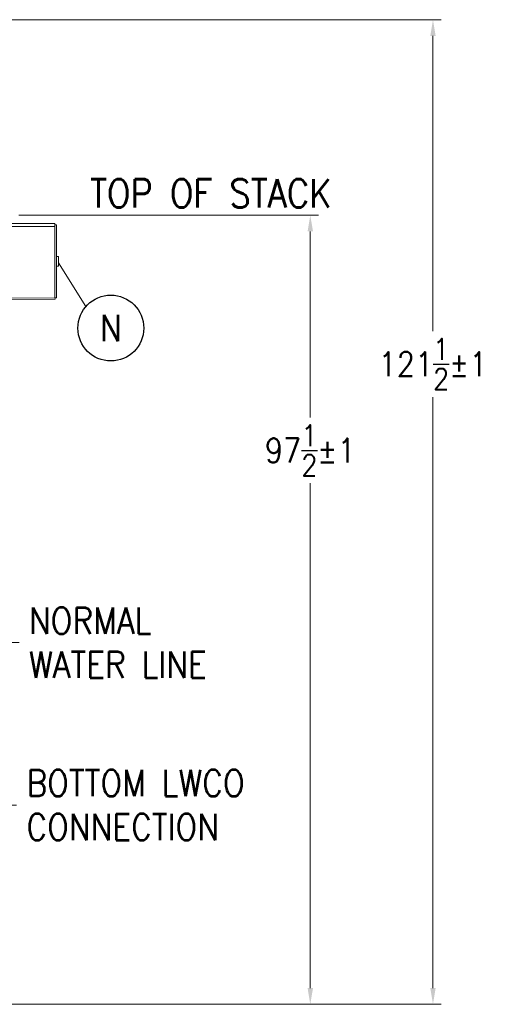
# Model space of a CAD drawing. Header units: inches. Extents: x 1 to 669, y 0 to 417.
# Tile 273 of 317: x 373 to 433, y 169 to 290. Entities that reach past the tile are written whole.
import ezdxf
from ezdxf.enums import TextEntityAlignment as Align

# ---------------------------------------------------------------- set-up
doc = ezdxf.new("R2010")
doc.units = ezdxf.units.IN
doc.header["$LTSCALE"] = 12
doc.header["$MEASUREMENT"] = 0
doc.layers.get('0').update_dxf_attribs({"linetype": 'CONTINUOUS'})
doc.layers.add('D', color=2, linetype='CONTINUOUS')
doc.layers.add('Leader', color=41, linetype='CONTINUOUS', lineweight=13)
doc.styles.get("Standard").update_dxf_attribs({"font": 'SIMPLEX.SHX', "width": 0.875})
doc.dimstyles.get("Standard").update_dxf_attribs({"dimscale": 28, "dimtxt": 0.125, "dimasz": 0.125, "dimexe": 0.04375, "dimexo": 0.0625, "dimgap": 0.04375, "dimtad": 0, "dimtih": 1, "dimtoh": 1, "dimdec": 4, "dimzin": 12, "dimdsep": 46, "dimlunit": 5, "dimtxsty": 'Standard', "dimcen": 0, "dimclrd": 256, "dimclre": 256, "dimclrt": 256, "dimadec": 1, "dimazin": 3, "dimtfac": 0.875, "dimtdec": 4, "dimtofl": 0, "dimtmove": 0, "dimatfit": 2, "dimfxl": 0, "dimtolj": 1, "dimtzin": 12, "dimlwd": 13, "dimlwe": 13, "dimarcsym": 0})
doc.dimstyles.new('STANDARD$0', dxfattribs={"dimscale": 32, "dimtxt": 0.09375, "dimasz": 0.0625, "dimexe": 0.03125, "dimexo": 0.03125, "dimgap": 0.03125, "dimtad": 1, "dimtih": 1, "dimtoh": 1, "dimdec": 4, "dimzin": 12, "dimdsep": 46, "dimlunit": 5, "dimtxsty": 'Standard', "dimcen": -0.03125, "dimclrd": 256, "dimclre": 256, "dimclrt": 256, "dimadec": 0, "dimazin": 0, "dimtfac": 0.875, "dimtdec": 4, "dimtofl": 0, "dimtmove": 0, "dimatfit": 3, "dimfxl": 0, "dimtolj": 1, "dimtzin": 12, "dimlwd": 13, "dimlwe": 13, "dimarcsym": 0})

# ---------------------------------------------------------------- blocks, each defined once
blk = doc.blocks.new('*D69')
at = {"layer": 'D', "lineweight": 13}
for p, q in [((372.45, 266.15), (409.39, 266.15)), ((408.39, 264.15), (408.39, 241.2)), ((408.39, 170.78), (408.39, 233.07)), ((367.38, 168.78), (409.39, 168.78))]:
    blk.add_line(p, q, dxfattribs=at)
at = {"layer": 'D'}
for points in [[(408.06, 264.15), (408.73, 264.15), (408.39, 266.15)], [(408.06, 170.78), (408.73, 170.78), (408.39, 168.78)]]:
    blk.add_solid(points, dxfattribs=at)
at = {"layer": 'D', "insert": (408.39, 237.13), "char_height": 3, "attachment_point": 5}
blk.add_mtext('\\A1;97{\\H0.875x;\\S1/2;}{}{\\C2;%%p1}', dxfattribs=at)
blk = doc.blocks.new('*D70')
at = {"layer": 'D', "lineweight": 13}
for p, q in [((326.49, 290.28), (424.53, 290.28)), ((423.53, 288.28), (423.53, 251.85)), ((423.53, 170.78), (423.53, 243.72)), ((367.38, 168.78), (424.53, 168.78))]:
    blk.add_line(p, q, dxfattribs=at)
at = {"layer": 'D'}
for points in [[(423.2, 288.28), (423.86, 288.28), (423.53, 290.28)], [(423.2, 170.78), (423.86, 170.78), (423.53, 168.78)]]:
    blk.add_solid(points, dxfattribs=at)
at = {"layer": 'D', "insert": (423.53, 247.78), "char_height": 3, "attachment_point": 5}
blk.add_mtext('\\A1;121{\\H0.875x;\\S1/2;}{}{\\C2;%%p1}', dxfattribs=at)

msp = doc.modelspace()

# ---------------------------------------------------------------- linework, layer by layer
at = {"lineweight": 0}
for p, q in [((358.99017, 265.15076), (376.89245, 265.15076)), ((376.89245, 265.15076), (376.89245, 264.77576)), ((377.07995, 264.96326), (376.89245, 264.96326)), ((376.89245, 264.77576), (376.89245, 264.96326)), ((377.07995, 264.96326), (377.07995, 255.96326)), ((376.89245, 264.77576), (358.90376, 264.77576)), ((376.89245, 255.96326), (376.89245, 264.77576)), ((377.32995, 261.05176), (377.07995, 261.05176)), ((377.32995, 261.05176), (377.32995, 259.87476)), ((377.32995, 259.87476), (377.07995, 259.87476)), ((365.0628, 255.85506), (376.89245, 255.96326)), ((376.89417, 255.77577), (365.0628, 255.66755)), ((377.07995, 255.96326), (376.89245, 255.96326)), ((376.89417, 255.77577), (376.89245, 255.96326))]:
    msp.add_line(p, q, dxfattribs=at)
at = {"layer": 'D'}
msp.add_circle((383.77972, 252.22805), 4.0625, dxfattribs=at)
at = {"layer": 'Leader'}
msp.add_line((377.32995, 260.27576), (380.69305, 254.86933), dxfattribs=at)

# ---------------------------------------------------------------- texts
at = {"layer": 'D', "width": 0.875}
msp.add_text('N', height=3.25, dxfattribs=at).set_placement((383.77972, 252.22805), align=Align.MIDDLE)
at = {"layer": 'D', "attachment_point": 4}
for s, insert, char_height in [('\\A1;TOP OF STACK', (381.22266, 268.85972), 3.5), ('\\A1;NORMAL \\PWATER LINE', (373.68023, 213.41057), 3.25), ('\\A1;BOTTOM LWCO \\PCONNECTION', (373.36279, 193.3578), 3.25)]:
    msp.add_mtext(s, dxfattribs=dict(at, insert=insert, char_height=char_height))

# ---------------------------------------------------------------- dimensions: what is measured, and where the dimension line sits
at = {"layer": 'D'}
for base, p1, p2, picture, middle in [((423.53082, 168.77576), (325.49053, 290.28358), (366.38499, 168.77576), '*D70', (423.53082, 247.78297)), ((408.39485, 266.15076), (366.38499, 168.77576), (371.45495, 266.15076), '*D69', (408.39485, 237.13445))]:
    dim = msp.add_linear_dim(base=base, p1=p1, p2=p2, angle=90, text='<>{}{\\C2;%%p1}', dimstyle='STANDARD$0', override={"dimdec": 1, "dimtp": 1, "dimtm": 1, "dimarcsym": 1}, dxfattribs=at)
    dim.commit()
    dim.dimension.update_dxf_attribs({"geometry": picture, "text_midpoint": middle, "dimtype": 160})

# ---------------------------------------------------------------- leaders
at = {"layer": 'D', "annotation_type": 0, "has_hookline": 1, "hookline_direction": 0}
for points, text_width in [([(347.71042, 238.58153), (368.95523, 213.41057), (372.45523, 213.41057)], 24.78125), ([(347.65387, 223.58826), (368.63779, 193.3578), (372.13779, 193.3578)], 30.0625)]:
    msp.add_leader(points, dimstyle='Standard', override={"dimgap": 0.04375, "dimtad": 0, "dimarcsym": 1}, dxfattribs=dict(at, text_width=text_width))

doc.saveas('drawing.dxf')
